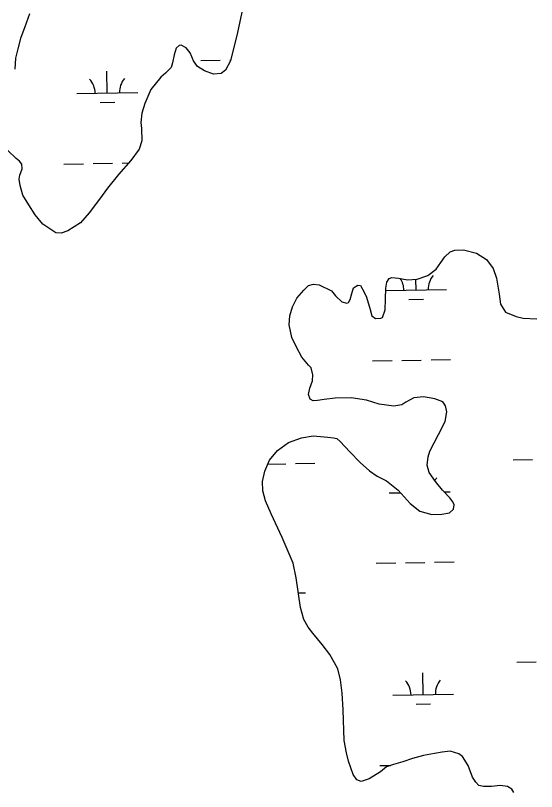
# Model space of a CAD drawing. Extents: x 3903937 to 3942190, y 260677 to 286651.
# Drawn here: x 3917570 to 3918426, y 268241 to 269517 of the extents above; entities that cross this region are included whole.
import ezdxf

# ---------------------------------------------------------------- set-up
doc = ezdxf.new("R2010")
doc.units = 0
doc.layers.add('V-WETL-SWMP', color=7, linetype='Continuous')

msp = doc.modelspace()

# ---------------------------------------------------------------- linework, layer by layer
at = {"layer": 'V-WETL-SWMP'}
for p, q in [((3917584.9, 269496.7), (3917592.9, 269520)), ((3917941.9, 269522.1), (3917934.5, 269488.9)), ((3917578.9, 269480.9), (3917584.9, 269496.7)), ((3917934.5, 269488.9), (3917923.2, 269442)), ((3917573.7, 269461.6), (3917578.9, 269480.9)), ((3917570.3, 269446.2), (3917573.7, 269461.6)), ((3917833.8, 269462.7), (3917830.4, 269451.8)), ((3917838.8, 269467.2), (3917833.8, 269462.7)), ((3917842.1, 269468), (3917838.8, 269467.2)), ((3917850, 269463.2), (3917842.1, 269468)), ((3917856.5, 269455.3), (3917850, 269463.2)), ((3917568.8, 269428.6), (3917570.3, 269446.2)), ((3917830.4, 269451.8), (3917827.8, 269438.8)), ((3917862.4, 269442.2), (3917856.5, 269455.3)), ((3917827.8, 269438.8), (3917825.4, 269431.3)), ((3917868.9, 269432.7), (3917862.4, 269442.2)), ((3917874.1, 269442.6), (3917906.1, 269443.1)), ((3917923.2, 269442), (3917915, 269426.6)), ((3917922.1, 269443.4), (3917923.6, 269443.4)), ((3917720.4, 269389.1), (3917719.8, 269425.1)), ((3917815.9, 269421.9), (3917808.2, 269415.2)), ((3917825.4, 269431.3), (3917815.9, 269421.9)), ((3917880.5, 269425.4), (3917868.9, 269432.7)), ((3917894.9, 269420.4), (3917880.5, 269425.4)), ((3917907.9, 269421.1), (3917894.9, 269420.4)), ((3917915, 269426.6), (3917907.9, 269421.1)), ((3917808.2, 269415.2), (3917792.1, 269394.7)), ((3917670.4, 269388.2), (3917770.4, 269390)), ((3917792.1, 269394.7), (3917782.1, 269372)), ((3917708.7, 269373.5), (3917732.7, 269373.9)), ((3917782.1, 269372), (3917777.3, 269355.9)), ((3917777.3, 269355.9), (3917775.5, 269340.7)), ((3917775.5, 269340.7), (3917776.4, 269331)), ((3917776.4, 269331), (3917777.3, 269310.6)), ((3917570.4, 269281.3), (3917542.5, 269307.7)), ((3917777.3, 269310.6), (3917772.7, 269296.6)), ((3917772.7, 269296.6), (3917759.2, 269278.1)), ((3917576.3, 269277.3), (3917570.4, 269281.3)), ((3917579.7, 269272), (3917576.3, 269277.3)), ((3917580.2, 269264.4), (3917579.7, 269272)), ((3917649.1, 269272.4), (3917681.1, 269273)), ((3917697.1, 269273.3), (3917729.1, 269273.8)), ((3917759.2, 269278.1), (3917738.8, 269255.3)), ((3917745, 269274.1), (3917755.8, 269274.3)), ((3917576.8, 269254), (3917580.2, 269264.4)), ((3917738.8, 269255.3), (3917720.9, 269232.5)), ((3917575.8, 269247.3), (3917576.8, 269254)), ((3917577.3, 269237), (3917575.8, 269247.3)), ((3917581.8, 269221.2), (3917577.3, 269237)), ((3917720.9, 269232.5), (3917707.6, 269214.4)), ((3917591.4, 269205.3), (3917581.8, 269221.2)), ((3917601.8, 269188.9), (3917591.4, 269205.3)), ((3917707.6, 269214.4), (3917690.9, 269192.3)), ((3917690.9, 269192.3), (3917676.6, 269176)), ((3917614.2, 269173.3), (3917601.8, 269188.9)), ((3917635.7, 269159.3), (3917614.2, 269173.3)), ((3917676.6, 269176), (3917655.4, 269162.4)), ((3917644.6, 269158.9), (3917635.7, 269159.3)), ((3917655.4, 269162.4), (3917644.6, 269158.9)), ((3918275.4, 269120), (3918284.3, 269128)), ((3918284.3, 269128), (3918291.8, 269130.6)), ((3918291.8, 269130.6), (3918306.1, 269131.1)), ((3918306.1, 269131.1), (3918327.2, 269126.1)), ((3918268.8, 269110.5), (3918275.4, 269120)), ((3918327.2, 269126.1), (3918343.7, 269115.5)), ((3918343.7, 269115.5), (3918354.7, 269100.7)), ((3918260.9, 269099.7), (3918268.8, 269110.5)), ((3918230, 269083), (3918247.2, 269089.3)), ((3918247.2, 269089.3), (3918260.9, 269099.7)), ((3918354.7, 269100.7), (3918360.6, 269084.5)), ((3918178.2, 269068.2), (3918179.8, 269078.1)), ((3918179.8, 269078.1), (3918183.6, 269084.4)), ((3918183.6, 269084.4), (3918188.2, 269085.6)), ((3918188.2, 269085.6), (3918199, 269084.9)), ((3918199, 269084.9), (3918214, 269082.3)), ((3918214, 269082.3), (3918230, 269083)), ((3918228.1, 269065.3), (3918227.8, 269082.9)), ((3918360.6, 269084.5), (3918364.6, 269058.6)), ((3918032.2, 269051.9), (3918043.3, 269065)), ((3918043.3, 269065), (3918051.2, 269072.5)), ((3918051.2, 269072.5), (3918059.2, 269074.7)), ((3918059.2, 269074.7), (3918068.6, 269074)), ((3918068.6, 269074), (3918089.1, 269063.9)), ((3918089.1, 269063.9), (3918095.6, 269055.5)), ((3918122.3, 269059.8), (3918125.1, 269069.1)), ((3918125.1, 269069.1), (3918132.4, 269073.4)), ((3918132.4, 269073.4), (3918136.6, 269072.8)), ((3918136.6, 269072.8), (3918143, 269061.7)), ((3918177.9, 269050.5), (3918178.2, 269068.2)), ((3918178.2, 269064.4), (3918278.1, 269066.2)), ((3918025, 269037.5), (3918032.2, 269051.9)), ((3918095.6, 269055.5), (3918106, 269045.8)), ((3918119.9, 269049.5), (3918122.3, 269059.8)), ((3918143, 269061.7), (3918146.4, 269053.6)), ((3918146.4, 269053.6), (3918152.6, 269033.2)), ((3918177.3, 269032.5), (3918177.9, 269050.5)), ((3918364.6, 269058.6), (3918366.7, 269042.2)), ((3918106, 269045.8), (3918114.5, 269043.4)), ((3918114.5, 269043.4), (3918116.9, 269044.6)), ((3918116.9, 269044.6), (3918119.9, 269049.5)), ((3918216.4, 269049.7), (3918240.4, 269050.1)), ((3918366.7, 269042.2), (3918375.4, 269028.9)), ((3918020.4, 269022.9), (3918025, 269037.5)), ((3918152.6, 269033.2), (3918155.5, 269022.9)), ((3918173.1, 269020.1), (3918177.3, 269032.5)), ((3918375.4, 269028.9), (3918392.5, 269021.9)), ((3918019.6, 269007.9), (3918020.4, 269022.9)), ((3918155.5, 269022.9), (3918161.6, 269018.3)), ((3918161.6, 269018.3), (3918170.3, 269018.9)), ((3918170.3, 269018.9), (3918173.1, 269020.1)), ((3918392.5, 269021.9), (3918404.3, 269018.9)), ((3918404.3, 269018.9), (3918426.7, 269017.8)), ((3918023.8, 268987.1), (3918019.6, 269007.9)), ((3918030.9, 268972.3), (3918023.8, 268987.1)), ((3918040.3, 268954.7), (3918030.9, 268972.3)), ((3918051.5, 268941.8), (3918040.3, 268954.7)), ((3918156.7, 268948.6), (3918188.7, 268949.2)), ((3918204.7, 268949.5), (3918236.7, 268950)), ((3918252.7, 268950.3), (3918284.7, 268950.9)), ((3918055.8, 268937.4), (3918051.5, 268941.8)), ((3918058.5, 268925.7), (3918055.8, 268937.4)), ((3918057.7, 268915.9), (3918058.5, 268925.7)), ((3918053.3, 268903.8), (3918057.7, 268915.9)), ((3918051.1, 268893.6), (3918053.3, 268903.8)), ((3918054, 268886.1), (3918051.1, 268893.6)), ((3918058.8, 268883.1), (3918054, 268886.1)), ((3918076.9, 268885.4), (3918066.1, 268883.4)), ((3918094.9, 268887.7), (3918076.9, 268885.4)), ((3918121.4, 268887.8), (3918094.9, 268887.7)), ((3918146.8, 268884.3), (3918121.4, 268887.8)), ((3918224.3, 268888.1), (3918211.2, 268880.7)), ((3918240.1, 268889.8), (3918224.3, 268888.1)), ((3918259, 268886.4), (3918240.1, 268889.8)), ((3918271.9, 268881.4), (3918259, 268886.4)), ((3918066.1, 268883.4), (3918058.8, 268883.1)), ((3918167.2, 268877.9), (3918146.8, 268884.3)), ((3918191.4, 268874.4), (3918167.2, 268877.9)), ((3918204.5, 268876.8), (3918191.4, 268874.4)), ((3918211.2, 268880.7), (3918204.5, 268876.8)), ((3918276.6, 268874.9), (3918271.9, 268881.4)), ((3918278.5, 268865.2), (3918276.6, 268874.9)), ((3918276.1, 268849.4), (3918278.5, 268865.2)), ((3918264.9, 268827.5), (3918276.1, 268849.4)), ((3918018.6, 268814.7), (3918039.7, 268822.1)), ((3918039.7, 268822.1), (3918058.7, 268825.4)), ((3918058.7, 268825.4), (3918083.2, 268823.5)), ((3918083.2, 268823.5), (3918092.3, 268822.3)), ((3918092.3, 268822.3), (3918097.6, 268821.1)), ((3918097.6, 268821.1), (3918103.3, 268816.5)), ((3918250.6, 268800.1), (3918264.9, 268827.5)), ((3918000.2, 268801.4), (3918018.6, 268814.7)), ((3918103.3, 268816.5), (3918119.4, 268799.5)), ((3917987.1, 268785.6), (3918000.2, 268801.4)), ((3918119.4, 268799.5), (3918136.2, 268781.8)), ((3918247.8, 268791.1), (3918250.6, 268800.1)), ((3917979.5, 268767.7), (3917987.1, 268785.6)), ((3918246.1, 268777.2), (3918247.8, 268791.1)), ((3918387.6, 268786.2), (3918419.6, 268786.7)), ((3917984.3, 268779.1), (3918013.8, 268779.6)), ((3918029.8, 268779.9), (3918061.8, 268780.4)), ((3918136.2, 268781.8), (3918151.5, 268767.8)), ((3918249.8, 268765.4), (3918246.1, 268777.2)), ((3917975.7, 268750.5), (3917979.5, 268767.7)), ((3918151.5, 268767.8), (3918163.9, 268759.2)), ((3918163.9, 268759.2), (3918179.3, 268751.5)), ((3918259.9, 268750.3), (3918249.8, 268765.4)), ((3917976.4, 268734.9), (3917975.7, 268750.5)), ((3918179.3, 268751.5), (3918198.4, 268736.4)), ((3918271.8, 268736.3), (3918259.9, 268750.3)), ((3917980.7, 268718.7), (3917976.4, 268734.9)), ((3918184, 268731.8), (3918202.3, 268732.1)), ((3918198.4, 268736.4), (3918218.4, 268714.6)), ((3918283.4, 268723.4), (3918271.8, 268736.3)), ((3918274.4, 268733.4), (3918284, 268733.6)), ((3917990.1, 268697.1), (3917980.7, 268718.7)), ((3918288.8, 268717.2), (3918283.4, 268723.4)), ((3918218.4, 268714.6), (3918234.4, 268702)), ((3918290.5, 268712.3), (3918288.8, 268717.2)), ((3918289.7, 268705), (3918290.5, 268712.3)), ((3918007.7, 268658.7), (3917990.1, 268697.1)), ((3918234.4, 268702), (3918253.9, 268696)), ((3918253.9, 268696), (3918270.3, 268696.6)), ((3918270.3, 268696.6), (3918283.3, 268699.1)), ((3918283.3, 268699.1), (3918289.7, 268705)), ((3918025.9, 268616.2), (3918007.7, 268658.7)), ((3918210.6, 268616.8), (3918242.6, 268617.4)), ((3918258.6, 268617.7), (3918290.6, 268618.3)), ((3918031.1, 268592.3), (3918025.9, 268616.2)), ((3918162.6, 268616), (3918194.6, 268616.6)), ((3918038.2, 268543.3), (3918031.1, 268592.3)), ((3918034.7, 268567.3), (3918046.4, 268567.5)), ((3918043.5, 268523.5), (3918038.2, 268543.3)), ((3918050.5, 268511.2), (3918043.5, 268523.5)), ((3918058.6, 268501.1), (3918050.5, 268511.2)), ((3918073.5, 268482.5), (3918058.6, 268501.1)), ((3918086.5, 268465.9), (3918073.5, 268482.5)), ((3918099.4, 268442.3), (3918086.5, 268465.9)), ((3918393.5, 268453.5), (3918425.5, 268454.1)), ((3918104.1, 268424.3), (3918099.4, 268442.3)), ((3918239.8, 268400.1), (3918239.2, 268436.1)), ((3918106.7, 268402.4), (3918104.1, 268424.3)), ((3918108.2, 268375.1), (3918106.7, 268402.4)), ((3918189.8, 268399.2), (3918289.8, 268401)), ((3918109.8, 268324.9), (3918108.2, 268375.1)), ((3918228.1, 268384.4), (3918252.1, 268384.9)), ((3918113.7, 268304.4), (3918109.8, 268324.9)), ((3918117, 268290.7), (3918113.7, 268304.4)), ((3918240.4, 268300.3), (3918222, 268295.1)), ((3918258.6, 268303.4), (3918240.4, 268300.3)), ((3918271.1, 268305.5), (3918258.6, 268303.4)), ((3918284.1, 268307), (3918271.1, 268305.5)), ((3918298.3, 268302.8), (3918284.1, 268307)), ((3918304.6, 268298.3), (3918298.3, 268302.8)), ((3918313.8, 268283.8), (3918304.6, 268298.3)), ((3918124.6, 268268.6), (3918117, 268290.7)), ((3918190.8, 268285.3), (3918179.7, 268281.6)), ((3918206.2, 268289.8), (3918190.8, 268285.3)), ((3918222, 268295.1), (3918206.2, 268289.8)), ((3918169.8, 268273.2), (3918151.2, 268261.6)), ((3918168.5, 268283.4), (3918185.9, 268283.7)), ((3918179.7, 268281.6), (3918169.8, 268273.2)), ((3918320.7, 268264.6), (3918313.8, 268283.8)), ((3918130.7, 268259.9), (3918124.6, 268268.6)), ((3918138.1, 268257.5), (3918130.7, 268259.9)), ((3918151.2, 268261.6), (3918138.1, 268257.5)), ((3918326.4, 268256.3), (3918320.7, 268264.6)), ((3918331.5, 268251), (3918326.4, 268256.3)), ((3918339.2, 268249.2), (3918331.5, 268251)), ((3918352, 268249.3), (3918339.2, 268249.2)), ((3918366.6, 268250.8), (3918352, 268249.3)), ((3918378.3, 268249.2), (3918366.6, 268250.8)), ((3918385.8, 268244.6), (3918378.3, 268249.2)), ((3918388.7, 268239.1), (3918385.8, 268244.6))]:
    msp.add_line(p, q, dxfattribs=at)
for centre, start, end in [((3917665.2, 269388.6), 0.2366, 41.7802), ((3917775.7, 269390.6), 140.2366, 181.7802), ((3918283.3, 269066.8), 140.2366, 181.7802), ((3918172.9, 269064.8), 0.2366, 33.7), ((3918289.2, 268734.2), 140.2366, 149.6587), ((3918184.6, 268399.6), 0.2366, 41.7802), ((3918295, 268401.5), 140.2366, 181.7802)]:
    msp.add_arc(centre, 35.2, start, end, dxfattribs=at)

doc.saveas('drawing.dxf')
